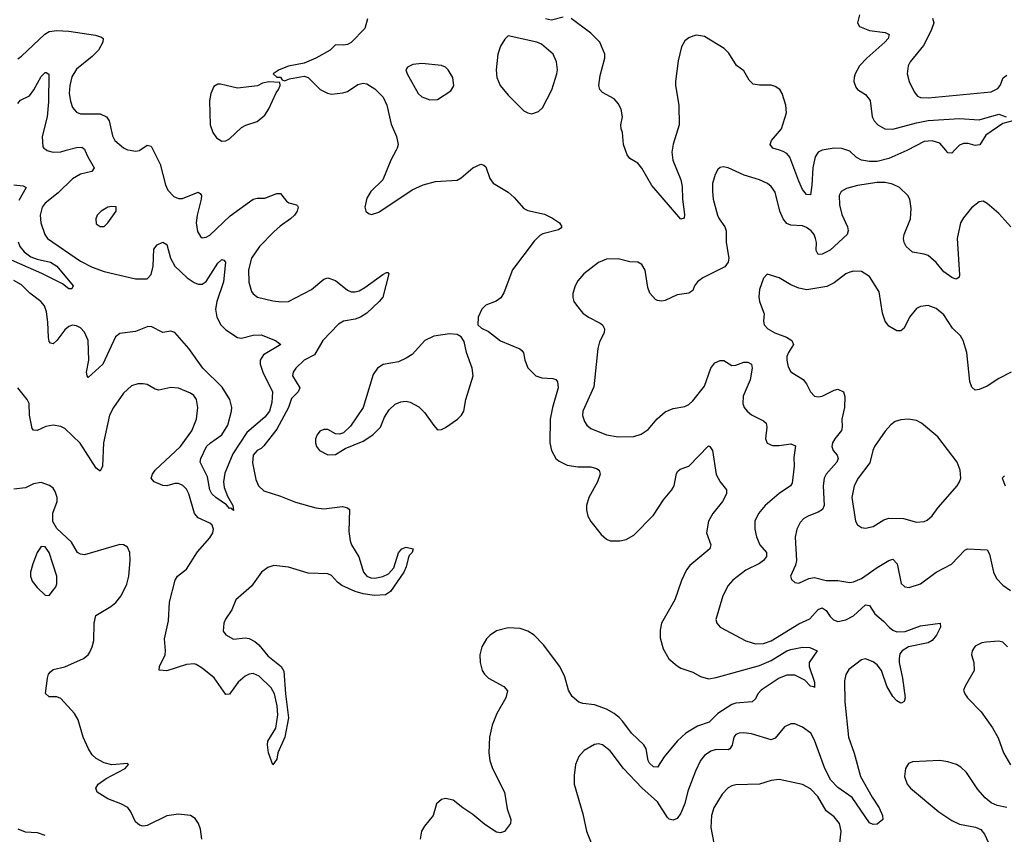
# Model space of a CAD drawing. Header units: inches. Extents: x 1649636 to 1815363, y 506543 to 641975.
# Tile 582 of 656: x 1753720 to 1758738, y 586515 to 590665. Entities that reach past the tile are written whole.
import ezdxf

# ---------------------------------------------------------------- set-up
doc = ezdxf.new("R2010")
doc.units = ezdxf.units.IN
doc.header["$MEASUREMENT"] = 0
doc.layers.add('B7558', color=7, linetype='Continuous')
doc.layers.add('B7559', color=7, linetype='Continuous')

msp = doc.modelspace()

# ---------------------------------------------------------------- linework, layer by layer
at = {"layer": 'B7558', "color": 5}
for points, elevation in [([(1754052.7, 590000), (1754066.9, 589966.9), (1754100.3, 589910), (1754087.4, 589892.6), (1754030, 589878.9), (1753990, 589854.8), (1753916.7, 589783.3), (1753850.2, 589730), (1753834.7, 589710), (1753824.7, 589670), (1753828.3, 589630), (1753848.1, 589570), (1753862.8, 589550), (1754030, 589435.5), (1754090, 589404.8), (1754150, 589381.5), (1754310, 589344.2), (1754370, 589345.2), (1754390, 589366.4), (1754400.2, 589410), (1754404.6, 589495.4), (1754421.2, 589518.8), (1754450, 589531.6), (1754470, 589520.5), (1754488.6, 589450), (1754510, 589409.2), (1754574.5, 589350), (1754610, 589325.8), (1754630, 589317.9), (1754650, 589318.3), (1754670, 589331.1), (1754730, 589425.2), (1754750, 589443.1), (1754759.9, 589439.9), (1754768.4, 589430), (1754758.4, 589330), (1754724.4, 589230), (1754717.4, 589190), (1754724.8, 589150), (1754745.9, 589110), (1754770, 589085), (1754830, 589046.7), (1754850, 589043), (1754910, 589058.5), (1754950, 589059.8), (1755023, 589030), (1755050.7, 589010), (1754962.8, 588957.2), (1754945.6, 588930), (1754946.3, 588910), (1754959.9, 588870), (1755008.3, 588770), (1755005.6, 588714.4), (1754993.6, 588670), (1754970, 588639.9), (1754877.9, 588562.1), (1754806.3, 588453.7), (1754765, 588355), (1754758.1, 588310), (1754761.7, 588281.7), (1754778.4, 588238.4), (1754806, 588190), (1754810, 588164), (1754796, 588176), (1754790, 588174), (1754773.6, 588193.6), (1754719.8, 588230), (1754699.5, 588250), (1754689.4, 588270), (1754676.5, 588336.5), (1754639.3, 588410), (1754642.9, 588430), (1754672.2, 588490), (1754691.8, 588510), (1754750.4, 588549.6), (1754780.2, 588599.8), (1754800.3, 588670), (1754801, 588690), (1754791.2, 588730), (1754752.7, 588792.7), (1754653.4, 588890), (1754581.4, 588990), (1754510, 589070.7), (1754490, 589078.2), (1754450, 589072.3), (1754390, 589102.3), (1754370, 589100.2), (1754310, 589075.9), (1754230, 589066.8), (1754208.6, 589050), (1754144.7, 588910), (1754070, 588842.7), (1754063.7, 588850), (1754061.1, 588870), (1754072.4, 588930), (1754069.8, 589030), (1754050, 589072.8), (1754030, 589095.4), (1754010, 589105.4), (1753990, 589108.2), (1753970, 589102), (1753950, 589085.1), (1753910, 589031.1), (1753890, 589013), (1753877.2, 589017.2), (1753870, 589025.2), (1753866.8, 589046.8), (1753864.4, 589124.4), (1753857.4, 589177.4), (1753846.8, 589206.9), (1753828.8, 589228.8), (1753771.8, 589271.8), (1753730, 589313.6), (1753690, 589336.7)], 460), ([(1754400.2, 590000), (1754435.3, 589930), (1754463.9, 589823.9), (1754476, 589796), (1754505, 589765), (1754530, 589754.4), (1754550, 589754.8), (1754630, 589786.4), (1754639.8, 589779.8), (1754647.2, 589770), (1754645.6, 589750), (1754624.3, 589670), (1754619.8, 589630), (1754626.1, 589586.1), (1754641.1, 589561.1), (1754650, 589554.4), (1754670, 589556.5), (1754690, 589567.7), (1754793.3, 589666.7), (1754910.2, 589750.2), (1754930, 589755.6), (1754970, 589755.2), (1755030, 589779.7), (1755050, 589780.3), (1755080.4, 589740.4), (1755092.6, 589732.6), (1755130, 589722.4), (1755136.4, 589716.4), (1755139.5, 589710), (1755134.2, 589690), (1755120.7, 589670), (1755100.6, 589650), (1755046.9, 589613.1), (1755015, 589585), (1754942.5, 589510), (1754902, 589450), (1754886.4, 589390), (1754887.4, 589327.4), (1754901.1, 589281.1), (1754910, 589268.4), (1754932.1, 589252), (1755010, 589232.2), (1755052.1, 589227.9), (1755090, 589230.2), (1755206.9, 589290), (1755270, 589343.5), (1755290, 589350.7), (1755330, 589336.2), (1755390, 589287.1), (1755410, 589278.2), (1755430, 589278.9), (1755450, 589284.3), (1755479.1, 589300.9), (1755570, 589367.2), (1755590, 589376.4), (1755596.4, 589376.4), (1755600.7, 589370), (1755570, 589252.3), (1755551.6, 589230), (1755488.8, 589170), (1755457.6, 589150), (1755430, 589139.1), (1755370.1, 589129.9), (1755345.7, 589114.3), (1755264.8, 589030), (1755221.9, 588958.1), (1755170.1, 588929.9), (1755127.6, 588890), (1755113.8, 588870), (1755111.1, 588850), (1755147.5, 588790), (1755138.5, 588770), (1755105.2, 588734.8), (1755090.1, 588690), (1755030, 588579.1), (1754965.2, 588494.8), (1754950, 588479.8), (1754930, 588469.7), (1754910, 588446), (1754907.1, 588407.1), (1754923, 588323), (1754936.9, 588290), (1754964.8, 588264.8), (1755050, 588238.2), (1755126.2, 588206.2), (1755230, 588177.5), (1755270, 588173.7), (1755364.5, 588184.4), (1755390, 588177.7), (1755401.3, 588170), (1755398, 588058), (1755404.4, 588010), (1755411.4, 587990), (1755448, 587928), (1755472.4, 587850), (1755490, 587829.2), (1755510, 587820.7), (1755530, 587819.6), (1755571, 587829), (1755598.9, 587841.1), (1755627.4, 587872.6), (1755650, 587948.2), (1755667.6, 587970), (1755690, 587978), (1755724.7, 587970), (1755720.7, 587950), (1755705.4, 587934.6), (1755699.4, 587920.6), (1755690, 587877.2), (1755677.8, 587850), (1755610, 587752.6), (1755584.5, 587735.6), (1755529.1, 587730.9), (1755470, 587739.6), (1755430, 587751.5), (1755362.4, 587782.4), (1755340, 587800), (1755310, 587833.8), (1755290, 587842.7), (1755190, 587846), (1755090, 587875.9), (1755015.5, 587884.5), (1754985.3, 587874.7), (1754952, 587850), (1754901.7, 587778.3), (1754822.3, 587710), (1754801.5, 587658.5), (1754769.1, 587610.9), (1754761.3, 587590), (1754757.6, 587550), (1754770, 587530.6), (1754810, 587509), (1754870, 587515), (1754890, 587512), (1754917.7, 587497.7), (1754939.5, 587479.5), (1754984.5, 587424.5), (1755053.4, 587370), (1755066.7, 587346.7), (1755074.1, 587230), (1755090, 587108), (1755071.3, 587010), (1755036.4, 586930), (1755030, 586898), (1755010.9, 586869.1), (1754987.6, 586930), (1754982.4, 586970), (1754985.1, 586990), (1755025.2, 587054.8), (1755035.8, 587124.2), (1755032.9, 587170), (1755018.1, 587230), (1755001.5, 587261.5), (1754941.1, 587321), (1754910, 587333.6), (1754890, 587330.8), (1754870, 587321.2), (1754833.8, 587290), (1754790, 587229.6), (1754770, 587227.8), (1754711.9, 587311.9), (1754650, 587361.8), (1754620.2, 587380.2), (1754610, 587383.7), (1754570, 587379.6), (1754470, 587347.9), (1754431.8, 587351.8), (1754432.2, 587370), (1754461.1, 587430), (1754463.5, 587450), (1754458, 587510), (1754478.2, 587601.8), (1754483.3, 587696.7), (1754512.8, 587810), (1754524.8, 587830), (1754570, 587866.5), (1754625.9, 587954.1), (1754690, 588025.5), (1754703.8, 588050), (1754707.4, 588070), (1754701.1, 588090), (1754690, 588099.8), (1754630, 588127.7), (1754611.5, 588150), (1754582.3, 588250), (1754570, 588274), (1754552.3, 588292.3), (1754530, 588301.4), (1754510, 588301.4), (1754470, 588289.8), (1754450, 588292.4), (1754406.3, 588310), (1754390.8, 588330), (1754396.5, 588350), (1754409.9, 588370), (1754538.9, 588490), (1754598, 588570), (1754621.8, 588630), (1754627.4, 588690), (1754622, 588730), (1754607.8, 588750), (1754590, 588762.3), (1754530, 588787.7), (1754490, 588791.1), (1754430, 588777.4), (1754410, 588782.4), (1754370, 588806), (1754350, 588809.7), (1754322, 588810), (1754290, 588799.7), (1754250, 588762.4), (1754198.2, 588690), (1754178.5, 588650), (1754147.8, 588510), (1754141.8, 588390), (1754130, 588365.6), (1754110, 588380.5), (1754027.7, 588507.7), (1753950, 588582.7), (1753930, 588591.9), (1753890, 588598.8), (1753853, 588593), (1753810, 588572.1), (1753790, 588573.3), (1753783.1, 588583.1), (1753770.6, 588650), (1753768.5, 588710), (1753758.9, 588730), (1753710, 588789.6)], 480), ([(1753858.4, 590000), (1753859.4, 589999.4), (1753890.2, 589990.2), (1753930, 589992.8), (1753956.6, 590000)], 460), ([(1754283.9, 590000), (1754310, 589994.7), (1754330, 589998.5), (1754332.3, 590000)], 480), ([(1755638.6, 590000), (1755611.8, 589950), (1755570.4, 589850), (1755510.4, 589790), (1755490, 589756), (1755479.5, 589710), (1755484.4, 589690), (1755497.3, 589677.3), (1755512.7, 589672.7), (1755550, 589684), (1755721, 589799), (1755775.9, 589824.1), (1755838.5, 589841.5), (1755950, 589847), (1755970, 589858.7), (1756029.6, 589910), (1756070, 589928.5), (1756084.9, 589924.9), (1756095.1, 589915.1), (1756116, 589856), (1756133, 589833), (1756210, 589786), (1756239.7, 589759.7), (1756290, 589702.6), (1756310, 589693.8), (1756394.1, 589674), (1756434.8, 589654.8), (1756470.3, 589630), (1756482.4, 589610), (1756477.3, 589602.7), (1756465.3, 589594.8), (1756385.5, 589574.5), (1756370, 589566), (1756342.7, 589537.3), (1756232.3, 589390), (1756187.1, 589272.9), (1756171.4, 589248.6), (1756148.9, 589231.1), (1756094.8, 589210), (1756075.5, 589190), (1756056.3, 589150), (1756054.8, 589110), (1756072.8, 589092.8), (1756110, 589077.1), (1756170, 589028.4), (1756268.2, 588988.2), (1756279.5, 588979.5), (1756288.2, 588968.2), (1756294.9, 588930), (1756310, 588891), (1756350.3, 588850.3), (1756381.2, 588841.2), (1756437.3, 588837.3), (1756452.3, 588832.3), (1756460.9, 588820.9), (1756464.7, 588790), (1756434.7, 588690), (1756424.1, 588630), (1756421.5, 588510), (1756430.2, 588470.2), (1756452.4, 588430), (1756470, 588415.3), (1756510, 588396), (1756566.5, 588386.5), (1756630, 588387.2), (1756659.1, 588379.1), (1756674, 588370), (1756679, 588350), (1756664.2, 588310), (1756619.7, 588230), (1756608.3, 588190), (1756608.4, 588168.4), (1756615.6, 588135.6), (1756630, 588108.2), (1756682.6, 588042.6), (1756710, 588018.4), (1756730, 588010.3), (1756778, 588010), (1756810, 588016.5), (1756850, 588038.9), (1756950, 588140.2), (1757001, 588219), (1757044.1, 588270), (1757055.3, 588290), (1757067.2, 588352.8), (1757074.3, 588365.7), (1757085.6, 588374.4), (1757130, 588391.3), (1757230, 588494.9), (1757237.3, 588490), (1757250, 588471), (1757268.6, 588348.6), (1757290, 588310.4), (1757322, 588270), (1757321.6, 588250), (1757301.8, 588210), (1757252.6, 588150), (1757230.3, 588110), (1757220.3, 588050), (1757242, 587990), (1757237, 587970), (1757136, 587884), (1757117.8, 587862.2), (1757092.6, 587807.4), (1757059.1, 587710), (1756991.3, 587590), (1756984.8, 587555.2), (1756984.6, 587515.4), (1756999.1, 587459.1), (1757028.8, 587408.8), (1757070, 587372.7), (1757090, 587361.3), (1757150, 587340.7), (1757190, 587318), (1757230, 587307.5), (1757270, 587313.8), (1757490, 587374.6), (1757550, 587400.7), (1757630, 587449), (1757650, 587456.5), (1757710, 587468.6), (1757747.3, 587467.3), (1757784, 587450), (1757742.6, 587390), (1757743.2, 587370), (1757770.8, 587290), (1757770, 587262), (1757766.8, 587266.8), (1757750, 587269.6), (1757720.4, 587300.3), (1757670, 587325.9), (1757630, 587325.8), (1757590.3, 587310), (1757499.3, 587250), (1757481.7, 587230), (1757470, 587205.4), (1757452, 587190), (1757370, 587183), (1757350, 587175.3), (1757277.5, 587130), (1757234.3, 587085.7), (1757173.5, 587066.5), (1757115.5, 587030), (1757070.6, 586989.4), (1757005, 586910), (1756970, 586856.3), (1756950, 586858.7), (1756930, 586877.3), (1756923, 586890), (1756911.9, 586950), (1756901.2, 586970), (1756837.1, 587030), (1756794.1, 587090), (1756774.7, 587110), (1756750, 587130.4), (1756710, 587152.7), (1756650, 587174.8), (1756590, 587181.2), (1756570, 587187.7), (1756536.1, 587216.1), (1756516.4, 587250), (1756497.8, 587317.8), (1756472.1, 587370), (1756390, 587480.7), (1756341.6, 587530), (1756309.8, 587549.8), (1756270, 587563.5), (1756210, 587566), (1756150, 587551.1), (1756118.4, 587530), (1756099.5, 587510), (1756075.3, 587470), (1756064.6, 587430), (1756066, 587390), (1756077, 587350), (1756088.7, 587330), (1756108.4, 587310), (1756187.2, 587267.2), (1756205.5, 587245.5), (1756198, 587210), (1756152.2, 587130), (1756128.2, 587070), (1756114, 587010), (1756110.2, 586930), (1756116.2, 586890), (1756129.2, 586850), (1756190.2, 586730), (1756204.7, 586644.7), (1756223, 586590), (1756220.5, 586570), (1756190, 586529.4), (1756170, 586522.7), (1756150, 586526), (1756090, 586564.7), (1756030, 586616.3), (1755978, 586650), (1755930, 586689.4), (1755890, 586698), (1755870, 586692.3), (1755844, 586670), (1755827.3, 586610), (1755783.4, 586556.6), (1755768.4, 586531.6), (1755760.4, 586490)], 520), ([(1757045.2, 590000), (1757043.8, 589990), (1757048.6, 589950), (1757088.7, 589850), (1757096, 589816), (1757097.1, 589750), (1757108.1, 589671.9), (1757106, 589654), (1757090, 589649.3), (1756940.8, 589820.8), (1756890, 589908.5), (1756870, 589934.2), (1756830, 589958.3), (1756815.9, 589975.9), (1756807.7, 590000)], 520), ([(1757809.3, 590000), (1757790, 589989.7), (1757773.9, 589966.1), (1757762.2, 589910), (1757757.5, 589822.5), (1757750, 589773.2), (1757730, 589775.1), (1757710, 589799.7), (1757690, 589841.7), (1757645.3, 589965.3), (1757630, 589982.8), (1757610, 589994.4), (1757591.3, 590000)], 520), ([(1758243.6, 590000), (1758241.2, 589998.8), (1758150, 589958.6), (1758090, 589943.4), (1758050, 589942.2), (1758009.9, 589949.9), (1757983.7, 589963.7), (1757950, 589994.8), (1757936, 590000)], 520), ([(1758484.5, 590000), (1758470, 589985.6), (1758450, 589987.6), (1758439.9, 590000)], 520), ([(1758771.3, 589610), (1758710, 589678), (1758650, 589729.4), (1758630, 589740.9), (1758610, 589737), (1758570, 589707.3), (1758530, 589656.2), (1758515.3, 589630), (1758498, 589550), (1758510, 589366), (1758507.3, 589352.7), (1758495.9, 589344.1), (1758490, 589342.7), (1758470, 589352), (1758430, 589380.5), (1758390, 589428.6), (1758350, 589463.1), (1758330, 589471.2), (1758270, 589481.3), (1758238, 589510), (1758227.2, 589530), (1758223.9, 589550), (1758227.6, 589570), (1758259.2, 589650), (1758262.9, 589702.9), (1758256.9, 589750), (1758246, 589770), (1758204.2, 589810), (1758167.8, 589827.8), (1758130, 589835.9), (1758090, 589835.9), (1757990, 589820.2), (1757934.2, 589805.8), (1757907, 589790), (1757896.5, 589770), (1757897.2, 589722.8), (1757910, 589672.4), (1757939, 589610), (1757942.7, 589590), (1757936.3, 589570), (1757850, 589490.8), (1757810, 589469.8), (1757790, 589469.7), (1757778.7, 589490), (1757780.4, 589530), (1757776.1, 589550), (1757768.7, 589570), (1757754.2, 589590), (1757730, 589607), (1757710, 589614.5), (1757650, 589617.7), (1757630, 589627.3), (1757610.6, 589650), (1757594.4, 589690), (1757570, 589786), (1757550, 589815.1), (1757530.7, 589830.7), (1757490, 589848.8), (1757412.8, 589872.8), (1757330, 589909.7), (1757304.4, 589915.6), (1757290, 589912.3), (1757278.3, 589901.7), (1757263.9, 589876.1), (1757251.4, 589830), (1757250.2, 589789.8), (1757254, 589750), (1757276.9, 589670), (1757285.5, 589650), (1757314.4, 589610), (1757319.7, 589590), (1757320.2, 589530), (1757333.8, 589450), (1757330.8, 589429.2), (1757314.1, 589405.9), (1757201.6, 589350), (1757174.9, 589330), (1757159.3, 589310), (1757150, 589286), (1757130, 589271.8), (1757070, 589264.2), (1757010, 589235.1), (1756990, 589231.5), (1756970, 589234), (1756960.1, 589240.1), (1756931.1, 589271.1), (1756920.7, 589300.7), (1756908.3, 589388.3), (1756890, 589418), (1756870, 589429.5), (1756830, 589431.5), (1756770, 589446), (1756710, 589445.6), (1756670, 589427.8), (1756595.8, 589370), (1756564.5, 589335.5), (1756550.4, 589310), (1756539.3, 589270), (1756539.3, 589250), (1756543.8, 589230), (1756557.1, 589210), (1756590.3, 589170.3), (1756618.8, 589150), (1756679, 589119), (1756690.5, 589110), (1756700.4, 589090), (1756698, 589070), (1756675.5, 589024.5), (1756665.8, 588990), (1756645.9, 588794.1), (1756590.2, 588670), (1756588.7, 588648.7), (1756597.8, 588617.8), (1756610, 588598.7), (1756630, 588581.7), (1756710, 588550.2), (1756770, 588539.3), (1756850, 588541.3), (1756887, 588553), (1756923, 588577), (1756968.5, 588631.5), (1757010, 588666.7), (1757050, 588684.7), (1757110, 588695.3), (1757130, 588704.9), (1757150, 588723.7), (1757210, 588798.4), (1757241.7, 588890), (1757263.1, 588916.9), (1757290, 588929.2), (1757309.1, 588929.1), (1757350, 588904.2), (1757370, 588905.2), (1757410, 588919.7), (1757430, 588920.8), (1757450.1, 588910.1), (1757453.5, 588890), (1757442, 588830), (1757407.1, 588747.1), (1757404.7, 588710), (1757411.8, 588690), (1757427, 588670), (1757450, 588651.8), (1757510, 588621.3), (1757523.8, 588610), (1757527.2, 588590), (1757521.3, 588530), (1757530, 588508), (1757556.5, 588496.5), (1757590, 588496.1), (1757650, 588504.9), (1757674.3, 588494.3), (1757665.4, 588434.6), (1757666.8, 588390), (1757656.5, 588303.5), (1757648.9, 588290), (1757590, 588251.6), (1757519.1, 588190), (1757485.8, 588150), (1757466.9, 588110), (1757466, 588070), (1757475.6, 588030), (1757491.2, 587990), (1757526.3, 587950), (1757526.7, 587930), (1757511.3, 587910), (1757490, 587894.4), (1757419.8, 587860.2), (1757354.6, 587810), (1757330, 587782.4), (1757304, 587730), (1757268.5, 587610), (1757273, 587590), (1757290.3, 587570.3), (1757420.9, 587500.9), (1757470, 587485.7), (1757510, 587486.3), (1757550, 587499.8), (1757690, 587586.7), (1757746.6, 587613.4), (1757790, 587659.7), (1757810, 587669.2), (1757830, 587655.8), (1757850, 587624.7), (1757867.9, 587607.9), (1757890, 587599.3), (1757930, 587607.6), (1757970, 587628.1), (1758030, 587683.8), (1758050, 587680.9), (1758078.1, 587638.1), (1758121.4, 587601.4), (1758150.2, 587570), (1758170, 587554.7), (1758190, 587546.9), (1758231.7, 587548.3), (1758310, 587577.6), (1758410.8, 587590), (1758412, 587570), (1758391.4, 587530), (1758370, 587503), (1758350, 587489.8), (1758250, 587470.8), (1758217.4, 587450), (1758206.1, 587433.9), (1758201.1, 587410), (1758202.7, 587390), (1758219.7, 587310), (1758231.8, 587210), (1758228, 587192), (1758216.1, 587183.9), (1758210, 587182.9), (1758190, 587195.1), (1758170, 587216.3), (1758138.5, 587270), (1758111.8, 587350), (1758090, 587377.4), (1758070, 587393.7), (1758030, 587408), (1758010, 587404.2), (1757945.4, 587354.6), (1757930, 587329.2), (1757924.1, 587295.9), (1757925.5, 587190), (1757943.2, 587010), (1757972.4, 586927.6), (1758005.7, 586810), (1758064.1, 586704.1), (1758100.2, 586650), (1758117.3, 586610), (1758118.4, 586590), (1758090, 586567.1), (1758070, 586564.7), (1758050, 586573), (1757962.8, 586702.8), (1757890, 586753.9), (1757853.9, 586790), (1757822.6, 586850), (1757770, 586994.7), (1757751.3, 587030), (1757710, 587061.4), (1757670, 587078.3), (1757650, 587077.4), (1757617.6, 587062.4), (1757570, 587005.1), (1757550, 586996.4), (1757450, 587026.4), (1757410, 587031.9), (1757386.8, 587030), (1757370, 587023.5), (1757359, 587010), (1757350.9, 586969.1), (1757338.4, 586950), (1757330, 586946), (1757270, 586947.2), (1757242.4, 586937.6), (1757210, 586916), (1757189.5, 586890.5), (1757163.6, 586836.4), (1757125.2, 586734.8), (1757109.1, 586670.9), (1757090, 586622.4), (1757070, 586594.8), (1757050, 586587.4), (1757030, 586592.4), (1757021.1, 586601), (1756970, 586681), (1756891.2, 586751.2), (1756797.4, 586850), (1756730, 586939.8), (1756690, 586970.9), (1756670, 586976), (1756650, 586972.6), (1756597.4, 586942.6), (1756569, 586911), (1756552.2, 586870), (1756545.8, 586814.1), (1756546.5, 586770), (1756590, 586618.8), (1756609.1, 586530), (1756632.1, 586472.1)], 540), ([(1753690, 589823.2), (1753738.2, 589818.2), (1753753.4, 589810), (1753715.6, 589744.4)], 440), ([(1753712.9, 589532.9), (1753720.6, 589510), (1753742.6, 589482.6), (1753777.5, 589457.5), (1753810, 589444.6), (1753877.6, 589430), (1753908.9, 589410), (1753992.4, 589310), (1753986, 589294), (1753970, 589294.5), (1753938.9, 589318.9), (1753832.4, 589372.4), (1753607.3, 589470)], 440), ([(1758773, 588870), (1758710, 588837.6), (1758650, 588797.8), (1758610, 588780.5), (1758590, 588778.4), (1758572.6, 588792.6), (1758562, 588822), (1758546, 588970), (1758528.6, 589030), (1758513.9, 589053.9), (1758472.9, 589092.9), (1758430, 589161.3), (1758390, 589193.3), (1758350, 589209.7), (1758310, 589204.4), (1758290, 589193.7), (1758253.8, 589150), (1758226.6, 589093.4), (1758210, 589080.5), (1758190, 589079.7), (1758150, 589104), (1758129.9, 589129.9), (1758117.7, 589170), (1758099.3, 589279.3), (1758050, 589356.2), (1758010, 589381.6), (1757970, 589384.7), (1757950, 589378.9), (1757930, 589369.7), (1757870, 589324.8), (1757833.6, 589306.4), (1757731.9, 589288.1), (1757690, 589296.8), (1757650, 589313.8), (1757590, 589349.7), (1757530, 589368.7), (1757510, 589348), (1757490.4, 589290), (1757487.1, 589252.9), (1757490.3, 589230), (1757514.2, 589165.8), (1757510.6, 589130), (1757513.4, 589110), (1757533.4, 589090), (1757567.7, 589070), (1757628.2, 589048.2), (1757655.6, 589030), (1757663.1, 589010), (1757638.3, 588970), (1757630.3, 588950), (1757629.1, 588930), (1757636.5, 588896.5), (1757650, 588870.8), (1757712.3, 588832.3), (1757730.2, 588810.2), (1757750.4, 588770), (1757770, 588746.7), (1757790, 588743.6), (1757810, 588747.9), (1757870, 588778), (1757890, 588782), (1757918, 588770), (1757925.8, 588745.9), (1757923.5, 588690), (1757909.3, 588630), (1757911.3, 588590), (1757907.6, 588572.4), (1757873.4, 588530), (1757862.2, 588510), (1757858.6, 588490), (1757866.3, 588470), (1757886.8, 588446.8), (1757891.9, 588430), (1757884, 588410), (1757830.2, 588350), (1757819.8, 588330), (1757814.6, 588290), (1757820.1, 588190), (1757810.9, 588170), (1757790, 588155.8), (1757742, 588138), (1757716.7, 588123.3), (1757697.1, 588102.9), (1757680.3, 588070), (1757672.1, 588027.9), (1757678, 587910), (1757673.4, 587886.6), (1757648.9, 587830), (1757653.5, 587813.5), (1757670, 587797.1), (1757690, 587793.7), (1757742.3, 587817.7), (1757770, 587822.5), (1757830, 587807.8), (1757890, 587807.7), (1757950, 587797.5), (1757970, 587800.7), (1758010, 587818.8), (1758090, 587874.6), (1758150, 587909.3), (1758170, 587916), (1758192, 587892), (1758212.8, 587792.8), (1758230, 587774.9), (1758252.3, 587772.3), (1758310, 587791.7), (1758390, 587850.2), (1758468.3, 587891.7), (1758536.8, 587963.2), (1758550, 587968.9), (1758650, 587963.8), (1758662.8, 587942.8), (1758682, 587850), (1758697.8, 587817.8), (1758730, 587784.2), (1758770, 587757.4)], 560), ([(1754648.9, 586490), (1754641.7, 586541.7), (1754632, 586570), (1754614.9, 586594.9), (1754590.6, 586610.6), (1754530, 586616.8), (1754470, 586608.7), (1754370, 586560.3), (1754350, 586556.8), (1754330, 586560.8), (1754310, 586578.7), (1754287.1, 586630), (1754270.5, 586650.5), (1754236.2, 586670), (1754170, 586694.8), (1754115.8, 586730), (1754108, 586750), (1754120.5, 586770), (1754161.3, 586798.7), (1754258, 586850), (1754275.3, 586870), (1754270, 586875.3), (1754190, 586869.3), (1754150, 586879.7), (1754110, 586900.4), (1754090, 586919.1), (1754070.5, 586950.5), (1754044.5, 587010), (1754017.9, 587097.9), (1754000.3, 587130), (1753930, 587207.3), (1753910, 587214.6), (1753870, 587216), (1753852.2, 587232.3), (1753861.6, 587310), (1753866.3, 587330), (1753876.7, 587343.4), (1753890, 587353.7), (1753950, 587368.1), (1754045.6, 587410), (1754069.7, 587430), (1754077.1, 587442.9), (1754089.8, 587470), (1754097.9, 587502.1), (1754099.1, 587590), (1754108.7, 587630), (1754185, 587675), (1754210, 587695.2), (1754237.3, 587730), (1754265.8, 587790), (1754276.5, 587830), (1754283.1, 587910), (1754282.2, 587950), (1754270, 587977.6), (1754250, 587989.7), (1754230, 587990.8), (1754050, 587939.1), (1754030, 587941.3), (1754015.6, 587950), (1753984, 588004), (1753910, 588073.2), (1753888.3, 588108.3), (1753888.4, 588151.6), (1753911.2, 588210), (1753911.7, 588231.6), (1753901.4, 588261.4), (1753890, 588278), (1753872.1, 588292.1), (1753830, 588307.5), (1753790, 588299.9), (1753750, 588280.4), (1753690, 588274.1)], 520), ([(1758738.8, 588341.2), (1758726.8, 588330), (1758742.4, 588290)], 580), ([(1758753.5, 587470), (1758730, 587493.2), (1758710, 587498.5), (1758645.6, 587494.4), (1758622.8, 587490), (1758590, 587473), (1758573.7, 587450), (1758570.3, 587430), (1758583.2, 587390), (1758584.9, 587350), (1758538, 587270), (1758530.6, 587250), (1758536.3, 587230), (1758550.5, 587210), (1758619.5, 587139.5), (1758676.8, 587056.8), (1758706, 587006), (1758732.8, 586930), (1758769.4, 586869.4)], 560), ([(1758751, 586651), (1758700.9, 586660.9), (1758670, 586674.3), (1758640.6, 586700.6), (1758603.5, 586743.5), (1758545.1, 586830), (1758516.9, 586856.9), (1758494, 586870), (1758450, 586884.2), (1758409, 586891), (1758270, 586884.5), (1758250, 586876), (1758233.4, 586850), (1758228.5, 586810), (1758242.4, 586770), (1758259.3, 586750), (1758404.6, 586630), (1758470, 586585), (1758510, 586566.3), (1758591, 586551), (1758618.5, 586538.5), (1758636, 586516), (1758676, 586430)], 560), ([(1757900.2, 586470), (1757907.2, 586530), (1757897.2, 586570), (1757870, 586604.4), (1757830, 586634.5), (1757787.3, 586707.3), (1757750, 586746), (1757710, 586767.7), (1757590, 586793.5), (1757550, 586788.2), (1757490, 586769.8), (1757370, 586766.4), (1757350, 586762.3), (1757330, 586751.1), (1757300.5, 586719.5), (1757256.9, 586650), (1757246.4, 586610), (1757241.8, 586550), (1757258.3, 586470)], 560), ([(1753710, 586543), (1753748, 586528), (1753810, 586524), (1753847.7, 586510)], 520)]:
    msp.add_lwpolyline(points, dxfattribs=dict(at, elevation=elevation))
for points, elevation in [([(1754190, 589714), (1754170, 589709.3), (1754134.8, 589690), (1754114.8, 589670), (1754107.7, 589650), (1754110, 589624.7), (1754130, 589611), (1754150, 589611), (1754170, 589631), (1754212, 589690), (1754211.7, 589711.7)], 480), ([(1755910, 589064), (1755830, 589052), (1755785.3, 589030), (1755720.1, 588959.9), (1755690, 588940.4), (1755650, 588922.6), (1755571.8, 588908.2), (1755543, 588890), (1755522.2, 588857.8), (1755470.2, 588689.8), (1755405.7, 588594.3), (1755370, 588560.7), (1755350, 588553.3), (1755330, 588555.8), (1755290, 588576.5), (1755270, 588577.8), (1755250, 588568.7), (1755235.8, 588550), (1755227.7, 588530), (1755226.8, 588510), (1755232.8, 588490), (1755247.8, 588470), (1755290, 588448), (1755330, 588449.1), (1755378.7, 588481.3), (1755470, 588517.8), (1755520.4, 588550), (1755558.4, 588590), (1755579.9, 588640.1), (1755602.4, 588677.6), (1755634.1, 588705.9), (1755661.7, 588718.3), (1755690, 588721.5), (1755710, 588717.1), (1755753.5, 588693.5), (1755783.9, 588663.9), (1755830, 588597.3), (1755850, 588576.3), (1755870, 588577.1), (1755890, 588586.7), (1755952, 588630), (1755972, 588650), (1755982.9, 588670), (1755994, 588730), (1756031.3, 588850), (1756026.3, 588890), (1755996.3, 588970), (1755985.6, 589025.6), (1755969.6, 589049.6), (1755950, 589060.7)], 520), ([(1758250, 588629.7), (1758210, 588627.1), (1758182, 588618), (1758158.8, 588601.2), (1758130, 588568), (1758076.9, 588490), (1758067.7, 588470), (1758052.1, 588407.9), (1757993, 588330), (1757973, 588290), (1757960.7, 588230), (1757979.1, 588110), (1757990, 588091), (1758010, 588078.8), (1758030, 588074), (1758070, 588082.4), (1758123.5, 588116.5), (1758150, 588125.8), (1758223.5, 588123.5), (1758290, 588105.8), (1758330, 588108.7), (1758344.4, 588115.6), (1758370, 588137.6), (1758399.9, 588180.1), (1758497.6, 588290), (1758509.6, 588310), (1758515.6, 588330), (1758513.6, 588370), (1758497.4, 588410), (1758399.4, 588539.4), (1758315.1, 588610), (1758290, 588622.6)], 580), ([(1753830, 587981), (1753810, 587951.2), (1753787.2, 587892.8), (1753775.3, 587850), (1753774.5, 587830), (1753784.2, 587804.2), (1753810, 587772.6), (1753850, 587733), (1753870, 587730.8), (1753904.2, 587775.8), (1753909.6, 587790.4), (1753909.7, 587830), (1753870, 587951.3), (1753850, 587979.8)], 540)]:
    msp.add_lwpolyline(points, close=True, dxfattribs=dict(at, elevation=elevation))
at = {"layer": 'B7559', "color": 5}
for points, elevation in [([(1755493.4, 590670), (1755479.6, 590620.4), (1755410, 590549.3), (1755390, 590539), (1755370, 590535.3), (1755330, 590538), (1755302, 590510), (1755230, 590469.3), (1755170, 590444), (1755090.9, 590429.1), (1755042, 590410), (1755012, 590390), (1755030, 590372), (1755050, 590372), (1755058, 590358), (1755070, 590354), (1755095.3, 590364.7), (1755170, 590378), (1755190, 590371.3), (1755250.7, 590310), (1755289.3, 590290.7), (1755310, 590286.4), (1755367.7, 590292.3), (1755390, 590299.3), (1755444.1, 590335.9), (1755470, 590342.3), (1755490, 590337.7), (1755530, 590313.4), (1755572, 590270), (1755591.8, 590230), (1755612.4, 590132.4), (1755639.7, 590070), (1755649.1, 590030), (1755644, 590010), (1755638.6, 590000)], 520), ([(1756490, 590678.7), (1756430, 590662.7), (1756399, 590670)], 520), ([(1756807.7, 590000), (1756797.6, 590030), (1756791.3, 590090), (1756784.7, 590110), (1756784, 590130), (1756792.7, 590170), (1756785, 590210), (1756770, 590238.9), (1756750, 590261.5), (1756690, 590294), (1756676.8, 590310), (1756670.8, 590330), (1756678.3, 590381.7), (1756702, 590470), (1756702, 590490), (1756676, 590550), (1756630, 590596.9), (1756530, 590671.8)], 520), ([(1757999.5, 590690), (1757989.3, 590649.3), (1758000.4, 590630), (1758050.7, 590610), (1758130, 590600.7), (1758150.2, 590590.2), (1758145.8, 590570), (1758129.2, 590550), (1758036.8, 590470), (1757999.7, 590430), (1757977.6, 590390), (1757972.3, 590370), (1757971.4, 590350), (1757981.2, 590321.2), (1757990.4, 590310), (1758030, 590284.7), (1758053.6, 590253.6), (1758064.6, 590170), (1758075, 590150), (1758093.8, 590130), (1758129.7, 590109.7), (1758170, 590106.9), (1758290, 590139.7), (1758350, 590151.4), (1758510, 590161), (1758610, 590155.1), (1758710, 590183.8), (1758746.8, 590170)], 520), ([(1758372.3, 590672.3), (1758378.9, 590650), (1758365.8, 590610), (1758325.8, 590534.2), (1758258, 590450), (1758247.4, 590430), (1758242.6, 590390), (1758253.1, 590350), (1758278, 590298), (1758296.1, 590276.1), (1758310, 590269.2), (1758350, 590266.8), (1758670, 590298.2), (1758704.7, 590315.3), (1758715.8, 590330), (1758731.5, 590368.5), (1758750, 590381.8)], 540), ([(1753710, 590465.8), (1753730, 590478.9), (1753848.2, 590591.8), (1753870, 590604.6), (1753909.7, 590610.2), (1753970, 590607.3), (1754107, 590587), (1754136.7, 590576.7), (1754144.9, 590570), (1754144.7, 590550), (1754122, 590510), (1754090, 590477.4), (1754010, 590412.4), (1753986.7, 590373.3), (1753975.3, 590330), (1753972.9, 590290), (1753978.6, 590250), (1753990, 590218.4), (1754010, 590194.6), (1754030, 590185.8), (1754130, 590185.5), (1754161.8, 590170), (1754176.8, 590150), (1754193.7, 590073.6), (1754205, 590050), (1754250, 590012.3), (1754270, 590002.8), (1754283.9, 590000)], 480), ([(1757591.3, 590000), (1757558, 590010), (1757544, 590030), (1757551.1, 590050), (1757602.6, 590110), (1757627.1, 590190), (1757625.1, 590230), (1757605.1, 590290), (1757593, 590310), (1757570, 590325.4), (1757550, 590332.3), (1757490, 590330.9), (1757457.4, 590337.4), (1757437.2, 590357.2), (1757410, 590404.7), (1757372.7, 590432.7), (1757334.5, 590494.5), (1757310, 590518.5), (1757210, 590579.8), (1757170, 590586.6), (1757150, 590581.3), (1757130, 590573), (1757110, 590557.6), (1757093.2, 590526.8), (1757075.9, 590455.9), (1757062.9, 590350), (1757062, 590330), (1757078.4, 590230), (1757081, 590130), (1757049.5, 590030.5), (1757045.2, 590000)], 520), ([(1753710, 590238.7), (1753725.1, 590254.9), (1753770, 590277.6), (1753792.8, 590307.2), (1753830, 590376), (1753850, 590396), (1753855.6, 590395.6), (1753868.3, 590388.3), (1753866.9, 590246.9), (1753859.8, 590170), (1753835.2, 590070), (1753838.3, 590018.3), (1753843, 590010), (1753858.4, 590000)], 460), ([(1758782, 590150), (1758730, 590137.2), (1758643.4, 590076.6), (1758612.4, 590027.6), (1758590, 590024), (1758553.9, 590033.9), (1758530, 590034), (1758510, 590025.4), (1758484.5, 590000)], 520), ([(1753956.6, 590000), (1754010, 590014.5), (1754036.5, 590016.5), (1754050, 590006.4), (1754052.7, 590000)], 460), ([(1754332.3, 590000), (1754370, 590025.3), (1754390, 590020.4), (1754400.2, 590000)], 480), ([(1757936, 590000), (1757910, 590009.8), (1757870, 590010.7), (1757810, 590000.4), (1757809.3, 590000)], 520), ([(1758439.9, 590000), (1758410, 590036.5), (1758370, 590048.3), (1758330, 590044.6), (1758243.6, 590000)], 520)]:
    msp.add_lwpolyline(points, dxfattribs=dict(at, elevation=elevation))
for points, elevation in [([(1756210, 590583.1), (1756193.2, 590566.8), (1756170.3, 590530), (1756156.9, 590490), (1756148.1, 590410), (1756152.4, 590370), (1756169.2, 590329.2), (1756210, 590280.4), (1756290, 590201.6), (1756310, 590190.4), (1756330, 590186.4), (1756363.3, 590196.7), (1756384.6, 590215.4), (1756431.9, 590308.1), (1756457.4, 590390), (1756460.5, 590410), (1756455.8, 590450), (1756438, 590490), (1756379.9, 590539.9), (1756356.2, 590550)], 540), ([(1755770, 590442.6), (1755723.8, 590436.2), (1755696.7, 590423.3), (1755688.5, 590410), (1755694, 590390), (1755750.6, 590290), (1755770, 590273), (1755810, 590257.1), (1755850, 590259.1), (1755916.6, 590303.4), (1755932.2, 590327.8), (1755927.8, 590370), (1755904.5, 590410), (1755890, 590422.9), (1755870, 590431.2)], 540), ([(1754990, 590349.2), (1754958, 590342), (1754931.7, 590328.3), (1754830, 590316.9), (1754743.2, 590336.8), (1754730, 590337.4), (1754710, 590324.5), (1754694.3, 590290), (1754687.4, 590252.6), (1754690.3, 590130), (1754704, 590090), (1754722.5, 590062.5), (1754750, 590046.3), (1754770, 590047.4), (1754790, 590058.7), (1754850, 590115.3), (1754872, 590128), (1754930, 590145.7), (1754970, 590179.5), (1754990, 590210.5), (1755026.7, 590293.3), (1755039.3, 590310), (1755048, 590330), (1755046, 590346)], 520)]:
    msp.add_lwpolyline(points, close=True, dxfattribs=dict(at, elevation=elevation))

doc.saveas('drawing.dxf')
